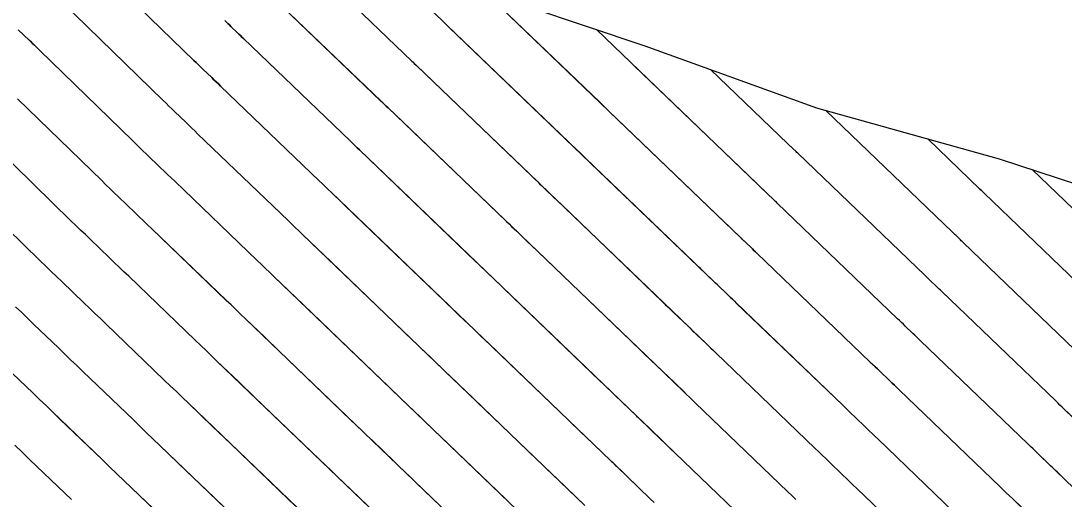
# Model space of a CAD drawing. Extents: x 954385 to 988206, y 1868364 to 1924553.
# Drawn here: x 955807.8 to 955870.1, y 1923079 to 1923107.6 of the extents above; entities that cross this region are included whole.
import ezdxf

# ---------------------------------------------------------------- set-up
doc = ezdxf.new("R2010")
doc.units = 0
for name, color, linetype in [('1', 7, 'Continuous'), ('Ex_Major Contours', 7, 'Continuous'), ('Ex_Minor Contours', 7, 'Continuous'), ('Perimeter', 7, 'Continuous')]:
    doc.layers.add(name, color=color, linetype=linetype)

msp = doc.modelspace()

# ---------------------------------------------------------------- linework, layer by layer
at = {"layer": '1'}
for points in [[(955803.445, 1923120.417), (955814.086, 1923117.093), (955824.423, 1923113.448), (955834.612, 1923109.648), (955845.067, 1923106.129), (955855.334, 1923102.41), (955866.245, 1923099.369), (955876.77, 1923095.923), (955878.024, 1923095.674), (955888.184, 1923093.41), (955899.385, 1923090.673), (955911.335, 1923088.724), (955923.15, 1923086.632), (955934.515, 1923084.068)], [(955823.841, 1923112.242), (955831.162, 1923105.204), (955831.298, 1923105.073), (955831.435, 1923104.942), (955847.705, 1923089.312), (955847.757, 1923089.262), (955847.913, 1923089.111), (955848.739, 1923088.316), (955848.882, 1923088.178), (955849.026, 1923088.04), (955849.169, 1923087.902), (955849.313, 1923087.764), (955855.262, 1923082.047), (955855.469, 1923081.849), (955855.675, 1923081.65), (955855.881, 1923081.452), (955856.087, 1923081.253), (955856.912, 1923080.458), (955857.118, 1923080.26), (955857.325, 1923080.061), (955857.531, 1923079.863), (955857.738, 1923079.664), (955862.979, 1923074.628)], [(955845.634, 1923078.815), (955845.403, 1923079.037), (955845.172, 1923079.26), (955844.941, 1923079.482), (955844.71, 1923079.705), (955843.156, 1923081.201), (955843.1, 1923081.255), (955843.044, 1923081.309), (955826.325, 1923097.371), (955826.147, 1923097.542), (955825.969, 1923097.713), (955825.791, 1923097.884), (955825.613, 1923098.055), (955819.728, 1923103.713), (955819.595, 1923103.841), (955819.462, 1923103.968), (955819.329, 1923104.096), (955819.196, 1923104.224), (955818.665, 1923104.734), (955818.532, 1923104.862), (955818.4, 1923104.99), (955818.267, 1923105.118), (955818.135, 1923105.246), (955811.58, 1923111.627)], [(955828.495, 1923111.929), (955833.012, 1923107.587), (955833.107, 1923107.496), (955833.392, 1923107.222), (955849.259, 1923091.979), (955849.314, 1923091.926), (955850.082, 1923091.186), (955850.196, 1923091.076), (955850.31, 1923090.966), (955850.425, 1923090.856), (955850.539, 1923090.746), (955856.902, 1923084.633), (955857.077, 1923084.464), (955857.253, 1923084.295), (955857.428, 1923084.126), (955857.604, 1923083.957), (955858.305, 1923083.281), (955858.481, 1923083.112), (955858.656, 1923082.943), (955858.832, 1923082.775), (955859.007, 1923082.606), (955864.64, 1923077.193)], [(955854.097, 1923079.005), (955853.86, 1923079.233), (955853.623, 1923079.461), (955848.086, 1923084.781), (955847.914, 1923084.947), (955847.741, 1923085.113), (955847.568, 1923085.279), (955847.396, 1923085.445), (955846.235, 1923086.564), (955846.172, 1923086.624), (955846.151, 1923086.644), (955829.732, 1923102.418), (955829.627, 1923102.519), (955829.522, 1923102.619), (955829.417, 1923102.72), (955829.312, 1923102.821), (955822.47, 1923109.399)], [(955835.511, 1923109.346), (955850.812, 1923094.647), (955850.853, 1923094.607), (955851.425, 1923094.057), (955851.51, 1923093.975), (955851.595, 1923093.893), (955851.68, 1923093.811), (955851.765, 1923093.729), (955858.541, 1923087.219), (955858.686, 1923087.08), (955858.831, 1923086.94), (955858.975, 1923086.801), (955859.12, 1923086.662), (955859.699, 1923086.104), (955859.843, 1923085.965), (955859.988, 1923085.826), (955860.133, 1923085.686), (955860.277, 1923085.547), (955866.302, 1923079.758), (955866.486, 1923079.581), (955866.67, 1923079.404), (955866.855, 1923079.227), (955867.039, 1923079.049), (955881.856, 1923064.773)], [(955841.491, 1923078.641), (955824.621, 1923094.847), (955824.407, 1923095.053), (955824.192, 1923095.259), (955823.978, 1923095.466), (955823.763, 1923095.672), (955818.356, 1923100.87), (955818.185, 1923101.035), (955818.013, 1923101.2), (955817.842, 1923101.365), (955817.67, 1923101.53), (955816.983, 1923102.189), (955816.812, 1923102.354), (955816.641, 1923102.52), (955816.47, 1923102.685), (955816.299, 1923102.851), (955810.254, 1923108.735)], [(955851.983, 1923076.876), (955846.86, 1923081.798), (955846.658, 1923081.992), (955846.456, 1923082.186), (955846.254, 1923082.381), (955846.053, 1923082.575), (955844.696, 1923083.883), (955844.647, 1923083.929), (955844.598, 1923083.976), (955828.028, 1923099.894), (955827.887, 1923100.03), (955827.745, 1923100.166), (955827.604, 1923100.302), (955827.463, 1923100.438), (955821.099, 1923106.556), (955821.005, 1923106.647), (955820.911, 1923106.737), (955820.817, 1923106.827), (955820.723, 1923106.918), (955820.347, 1923107.279), (955820.253, 1923107.37), (955820.159, 1923107.46), (955820.065, 1923107.551), (955819.972, 1923107.642)], [(955807.64, 1923107.086), (955808.285, 1923106.466), (955808.446, 1923106.31), (955808.607, 1923106.155), (955808.768, 1923105.999), (955808.928, 1923105.843), (955814.463, 1923100.456), (955814.672, 1923100.253), (955814.882, 1923100.05), (955815.092, 1923099.847), (955815.302, 1923099.645), (955816.144, 1923098.836), (955816.354, 1923098.634), (955816.565, 1923098.431), (955816.775, 1923098.229), (955816.985, 1923098.027), (955821.913, 1923093.289), (955822.165, 1923093.047), (955822.416, 1923092.806), (955822.667, 1923092.565), (955822.918, 1923092.323), (955839.937, 1923075.974)], [(955883.562, 1923067.295), (955868.583, 1923081.727), (955868.428, 1923081.876), (955868.273, 1923082.025), (955868.118, 1923082.175), (955867.963, 1923082.324), (955861.547, 1923088.489), (955861.433, 1923088.598), (955861.319, 1923088.708), (955861.206, 1923088.818), (955861.092, 1923088.927), (955860.636, 1923089.366), (955860.522, 1923089.476), (955860.408, 1923089.585), (955860.294, 1923089.695), (955860.18, 1923089.804), (955852.991, 1923096.712), (955852.935, 1923096.766), (955852.88, 1923096.819), (955852.824, 1923096.873), (955852.768, 1923096.927), (955852.386, 1923097.295), (955852.366, 1923097.314), (955842.178, 1923107.102)], [(955885.269, 1923069.816), (955870.128, 1923084.405), (955870.002, 1923084.526), (955869.876, 1923084.647), (955869.75, 1923084.768), (955869.624, 1923084.889), (955862.817, 1923091.43), (955862.734, 1923091.51), (955862.651, 1923091.59), (955862.568, 1923091.67), (955862.485, 1923091.75), (955862.152, 1923092.07), (955862.069, 1923092.15), (955861.986, 1923092.23), (955861.903, 1923092.31), (955861.82, 1923092.39), (955854.217, 1923099.695), (955854.164, 1923099.746), (955854.111, 1923099.797), (955853.926, 1923099.976), (955853.628, 1923100.261), (955849.006, 1923104.702)], [(955807.602, 1923102.952), (955812.626, 1923098.061), (955812.874, 1923097.82), (955813.123, 1923097.579), (955813.371, 1923097.339), (955813.62, 1923097.1), (955814.617, 1923096.142), (955814.867, 1923095.902), (955815.116, 1923095.663), (955815.365, 1923095.423), (955815.614, 1923095.184), (955820.064, 1923090.906), (955820.351, 1923090.629), (955820.639, 1923090.353), (955820.927, 1923090.076), (955821.215, 1923089.8), (955838.384, 1923073.306)], [(955871.286, 1923087.454), (955864.087, 1923094.372), (955864.035, 1923094.422), (955863.983, 1923094.472), (955863.93, 1923094.523), (955863.878, 1923094.573), (955863.669, 1923094.775), (955863.616, 1923094.825), (955863.564, 1923094.875), (955863.512, 1923094.926), (955863.459, 1923094.976), (955855.881, 1923102.258)], [(955872.947, 1923090.02), (955865.357, 1923097.313), (955865.293, 1923097.375), (955865.163, 1923097.5), (955865.099, 1923097.562), (955861.981, 1923100.558)], [(955836.83, 1923070.639), (955819.511, 1923087.276), (955819.187, 1923087.588), (955818.863, 1923087.899), (955818.538, 1923088.211), (955818.214, 1923088.523), (955814.243, 1923092.341), (955813.955, 1923092.618), (955813.667, 1923092.894), (955813.379, 1923093.171), (955813.091, 1923093.448), (955811.939, 1923094.555), (955811.651, 1923094.832), (955811.364, 1923095.109), (955811.077, 1923095.387), (955810.79, 1923095.665), (955806.276, 1923100.06)], [(955868.222, 1923098.722), (955874.608, 1923092.585)], [(955804.95, 1923097.168), (955808.954, 1923093.27), (955809.279, 1923092.954), (955809.605, 1923092.639), (955809.931, 1923092.324), (955810.257, 1923092.01), (955811.565, 1923090.754), (955811.891, 1923090.44), (955812.218, 1923090.126), (955812.545, 1923089.812), (955812.872, 1923089.498), (955816.364, 1923086.14), (955816.725, 1923085.793), (955817.086, 1923085.446), (955817.447, 1923085.099), (955817.808, 1923084.752), (955835.277, 1923067.971)], [(955807.481, 1923090.521), (955807.846, 1923090.169), (955808.21, 1923089.817), (955808.576, 1923089.465), (955810.038, 1923088.06), (955810.404, 1923087.709), (955810.769, 1923087.357), (955811.135, 1923087.006), (955811.5, 1923086.655), (955814.515, 1923083.757), (955814.912, 1923083.375), (955815.31, 1923082.993), (955815.707, 1923082.611), (955816.105, 1923082.229), (955833.723, 1923065.303)], [(955806.894, 1923086.92), (955808.512, 1923085.366), (955808.916, 1923084.977), (955809.321, 1923084.589), (955809.725, 1923084.2), (955810.129, 1923083.812), (955812.665, 1923081.374), (955813.099, 1923080.957), (955813.533, 1923080.539), (955813.967, 1923080.122), (955814.401, 1923079.705), (955832.169, 1923062.636)], [(955810.815, 1923078.991), (955808.758, 1923080.968), (955808.315, 1923081.394), (955807.872, 1923081.82), (955807.429, 1923082.246)]]:
    msp.add_lwpolyline(points, dxfattribs=at)
at = {"layer": 'Ex_Major Contours'}
for points in [[(955823.842, 1923112.243), (955831.162, 1923105.204), (955831.23, 1923105.138), (955831.299, 1923105.072), (955831.367, 1923105.007), (955831.435, 1923104.941), (955831.981, 1923104.417), (955838.673, 1923097.99), (955838.791, 1923097.876), (955838.91, 1923097.763), (955839.028, 1923097.649), (955839.146, 1923097.535), (955839.619, 1923097.081), (955839.856, 1923096.853), (955840.093, 1923096.626), (955846.137, 1923090.819), (955846.297, 1923090.665), (955846.458, 1923090.511), (955846.618, 1923090.357), (955846.778, 1923090.203), (955847.706, 1923089.312), (955847.758, 1923089.262), (955847.914, 1923089.112), (955848.739, 1923088.316), (955848.883, 1923088.178), (955849.026, 1923088.04), (955849.17, 1923087.902), (955849.313, 1923087.764), (955855.262, 1923082.047), (955855.469, 1923081.849), (955855.675, 1923081.65), (955855.881, 1923081.452), (955856.088, 1923081.253), (955856.912, 1923080.458), (955857.119, 1923080.26), (955857.325, 1923080.061), (955857.531, 1923079.863), (955857.738, 1923079.664), (955862.979, 1923074.628)], [(955836.771, 1923079.016), (955832.848, 1923082.785), (955832.557, 1923083.064), (955832.267, 1923083.344), (955831.976, 1923083.623), (955831.685, 1923083.902), (955830.523, 1923085.019), (955830.233, 1923085.298), (955829.942, 1923085.577), (955829.651, 1923085.856), (955829.361, 1923086.135), (955824.677, 1923090.634), (955822.918, 1923092.323), (955822.667, 1923092.564), (955822.416, 1923092.806), (955822.165, 1923093.047), (955821.914, 1923093.288), (955816.986, 1923098.027), (955816.775, 1923098.229), (955816.565, 1923098.431), (955816.354, 1923098.634), (955816.144, 1923098.836), (955815.302, 1923099.645), (955815.092, 1923099.847), (955814.882, 1923100.05), (955814.672, 1923100.253), (955814.463, 1923100.456), (955808.928, 1923105.844), (955808.767, 1923106), (955808.607, 1923106.155), (955808.446, 1923106.311), (955808.285, 1923106.466), (955807.64, 1923107.086)], [(955871.286, 1923087.455), (955864.087, 1923094.372), (955864.035, 1923094.422), (955863.983, 1923094.472), (955863.93, 1923094.523), (955863.878, 1923094.573), (955863.669, 1923094.774), (955863.617, 1923094.825), (955863.564, 1923094.875), (955863.512, 1923094.925), (955863.46, 1923094.976), (955855.883, 1923102.257)], [(955806.894, 1923086.92), (955808.512, 1923085.366), (955808.916, 1923084.977), (955809.321, 1923084.589), (955809.725, 1923084.2), (955810.129, 1923083.811), (955812.665, 1923081.373), (955813.099, 1923080.956), (955813.533, 1923080.539), (955813.967, 1923080.122), (955814.401, 1923079.705), (955816.572, 1923077.62)]]:
    msp.add_lwpolyline(points, dxfattribs=at)
at = {"layer": 'Ex_Minor Contours'}
for points in [[(955811.58, 1923111.627), (955818.136, 1923105.247), (955818.268, 1923105.118), (955818.4, 1923104.99), (955818.533, 1923104.862), (955818.665, 1923104.734), (955819.197, 1923104.224), (955819.33, 1923104.096), (955819.462, 1923103.968), (955819.595, 1923103.841), (955819.728, 1923103.713), (955825.613, 1923098.055), (955825.791, 1923097.883), (955825.969, 1923097.712), (955826.147, 1923097.541), (955826.325, 1923097.37), (955827.749, 1923096.002), (955833.086, 1923090.877), (955833.307, 1923090.664), (955833.529, 1923090.451), (955833.751, 1923090.238), (955833.972, 1923090.025), (955834.859, 1923089.173), (955835.081, 1923088.96), (955835.302, 1923088.747), (955835.524, 1923088.535), (955835.746, 1923088.322), (955840.517, 1923083.737), (955840.776, 1923083.489), (955841.034, 1923083.241), (955841.292, 1923082.993), (955841.551, 1923082.745), (955843.045, 1923081.31), (955843.101, 1923081.256), (955843.157, 1923081.202), (955843.324, 1923081.041), (955843.38, 1923080.987), (955844.71, 1923079.705), (955844.941, 1923079.483), (955845.172, 1923079.26), (955845.403, 1923079.038), (955845.634, 1923078.815)], [(955864.641, 1923077.193), (955859.008, 1923082.606), (955858.832, 1923082.775), (955858.657, 1923082.943), (955858.481, 1923083.112), (955858.306, 1923083.281), (955857.604, 1923083.957), (955857.428, 1923084.126), (955857.253, 1923084.295), (955857.077, 1923084.464), (955856.902, 1923084.633), (955850.539, 1923090.747), (955850.425, 1923090.857), (955850.311, 1923090.967), (955850.197, 1923091.077), (955850.082, 1923091.187), (955849.411, 1923091.834), (955849.301, 1923091.94), (955849.259, 1923091.98), (955848.521, 1923092.689), (955848.393, 1923092.812), (955848.265, 1923092.935), (955848.138, 1923093.057), (955848.01, 1923093.18), (955841.542, 1923099.394), (955841.29, 1923099.636), (955840.871, 1923100.039), (955840.703, 1923100.2), (955840.536, 1923100.361), (955833.265, 1923107.343), (955833.107, 1923107.495), (955833.012, 1923107.587), (955828.496, 1923111.929)], [(955822.47, 1923109.399), (955829.313, 1923102.821), (955829.417, 1923102.72), (955829.522, 1923102.619), (955829.627, 1923102.518), (955829.732, 1923102.418), (955830.571, 1923101.612), (955836.811, 1923095.619), (955836.963, 1923095.472), (955837.116, 1923095.325), (955837.269, 1923095.179), (955837.422, 1923095.032), (955838.033, 1923094.445), (955838.338, 1923094.151), (955838.644, 1923093.858), (955844.264, 1923088.459), (955844.457, 1923088.273), (955844.65, 1923088.088), (955844.843, 1923087.902), (955845.036, 1923087.717), (955846.152, 1923086.645), (955846.194, 1923086.605), (955846.236, 1923086.564), (955846.403, 1923086.404), (955847.396, 1923085.446), (955847.569, 1923085.28), (955847.741, 1923085.113), (955847.914, 1923084.947), (955848.087, 1923084.781), (955853.623, 1923079.461), (955853.86, 1923079.233), (955854.097, 1923079.005)], [(955867.958, 1923078.163), (955867.039, 1923079.05), (955866.855, 1923079.227), (955866.671, 1923079.404), (955866.486, 1923079.582), (955866.302, 1923079.759), (955860.278, 1923085.547), (955860.133, 1923085.686), (955859.988, 1923085.826), (955859.843, 1923085.965), (955859.699, 1923086.104), (955859.12, 1923086.662), (955858.975, 1923086.801), (955858.831, 1923086.94), (955858.686, 1923087.079), (955858.541, 1923087.219), (955851.766, 1923093.73), (955851.681, 1923093.812), (955851.596, 1923093.893), (955851.511, 1923093.975), (955851.426, 1923094.057), (955850.916, 1923094.548), (955850.844, 1923094.618), (955850.813, 1923094.647), (955850.263, 1923095.175), (955850.073, 1923095.358), (955849.883, 1923095.541), (955842.991, 1923102.162), (955842.793, 1923102.352), (955842.546, 1923102.589), (955842.398, 1923102.732), (955835.512, 1923109.345)], [(955810.254, 1923108.736), (955816.299, 1923102.851), (955816.47, 1923102.686), (955816.641, 1923102.52), (955816.812, 1923102.355), (955816.984, 1923102.19), (955817.67, 1923101.53), (955817.842, 1923101.365), (955818.014, 1923101.2), (955818.185, 1923101.035), (955818.357, 1923100.87), (955823.763, 1923095.672), (955823.978, 1923095.465), (955824.192, 1923095.259), (955824.407, 1923095.053), (955824.622, 1923094.847), (955826.339, 1923093.198), (955831.223, 1923088.506), (955831.479, 1923088.26), (955831.736, 1923088.014), (955831.992, 1923087.768), (955832.248, 1923087.522), (955833.272, 1923086.538), (955833.528, 1923086.292), (955833.784, 1923086.046), (955834.041, 1923085.799), (955834.297, 1923085.553), (955838.644, 1923081.377), (955838.935, 1923081.097), (955839.226, 1923080.818), (955839.517, 1923080.538), (955839.808, 1923080.259), (955841.492, 1923078.642)], [(955819.972, 1923107.642), (955820.065, 1923107.551), (955820.159, 1923107.46), (955820.253, 1923107.37), (955820.347, 1923107.279), (955820.723, 1923106.918), (955820.817, 1923106.827), (955820.911, 1923106.737), (955821.005, 1923106.647), (955821.099, 1923106.556), (955827.463, 1923100.438), (955827.604, 1923100.302), (955827.746, 1923100.166), (955827.887, 1923100.03), (955828.028, 1923099.894), (955829.16, 1923098.807), (955834.948, 1923093.248), (955835.135, 1923093.068), (955835.323, 1923092.888), (955835.51, 1923092.709), (955835.697, 1923092.529), (955836.446, 1923091.809), (955836.633, 1923091.629), (955836.82, 1923091.449), (955837.007, 1923091.27), (955837.195, 1923091.09), (955842.391, 1923086.098), (955842.616, 1923085.881), (955842.842, 1923085.664), (955843.068, 1923085.448), (955843.293, 1923085.231), (955844.599, 1923083.977), (955844.648, 1923083.93), (955844.696, 1923083.883), (955844.867, 1923083.719), (955844.892, 1923083.695), (955846.053, 1923082.576), (955846.255, 1923082.381), (955846.457, 1923082.187), (955846.659, 1923081.992), (955846.861, 1923081.798), (955851.983, 1923076.876)], [(955870.188, 1923080.181), (955870.092, 1923080.274), (955869.706, 1923080.646), (955869.609, 1923080.739), (955869.513, 1923080.832), (955869.416, 1923080.925), (955869.32, 1923081.018), (955868.583, 1923081.727), (955868.428, 1923081.877), (955868.273, 1923082.026), (955868.118, 1923082.175), (955867.963, 1923082.324), (955861.548, 1923088.489), (955861.434, 1923088.598), (955861.32, 1923088.708), (955861.206, 1923088.817), (955861.092, 1923088.927), (955860.636, 1923089.366), (955860.522, 1923089.475), (955860.409, 1923089.585), (955860.295, 1923089.695), (955860.181, 1923089.804), (955852.992, 1923096.713), (955852.936, 1923096.766), (955852.88, 1923096.82), (955852.824, 1923096.874), (955852.769, 1923096.928), (955852.421, 1923097.263), (955852.367, 1923097.315), (955852.006, 1923097.661), (955851.881, 1923097.781), (955851.756, 1923097.901), (955844.44, 1923104.93), (955844.261, 1923105.102), (955842.18, 1923107.101)], [(955870.681, 1923083.872), (955870.128, 1923084.405), (955870.002, 1923084.526), (955869.876, 1923084.647), (955869.75, 1923084.769), (955869.625, 1923084.889), (955862.817, 1923091.43), (955862.734, 1923091.51), (955862.651, 1923091.59), (955862.568, 1923091.67), (955862.485, 1923091.75), (955862.153, 1923092.07), (955862.069, 1923092.15), (955861.986, 1923092.23), (955861.903, 1923092.31), (955861.82, 1923092.39), (955854.218, 1923099.696), (955854.165, 1923099.747), (955854.112, 1923099.798), (955853.927, 1923099.976), (955853.92, 1923099.983), (955853.689, 1923100.205), (955853.629, 1923100.262), (955849.008, 1923104.701)], [(955834.898, 1923076.655), (955831.399, 1923080.017), (955831.074, 1923080.329), (955830.749, 1923080.642), (955830.424, 1923080.954), (955830.099, 1923081.266), (955828.799, 1923082.516), (955828.474, 1923082.828), (955828.148, 1923083.14), (955827.823, 1923083.452), (955827.498, 1923083.765), (955823.23, 1923087.864), (955822.366, 1923088.694), (955821.215, 1923089.799), (955820.927, 1923090.076), (955820.639, 1923090.352), (955820.352, 1923090.629), (955820.064, 1923090.905), (955815.614, 1923095.184), (955815.365, 1923095.423), (955815.116, 1923095.663), (955814.867, 1923095.902), (955814.618, 1923096.142), (955813.621, 1923097.1), (955813.372, 1923097.34), (955813.123, 1923097.58), (955812.875, 1923097.82), (955812.627, 1923098.061), (955807.602, 1923102.952)], [(955861.982, 1923100.557), (955865.099, 1923097.562), (955865.164, 1923097.499), (955865.293, 1923097.375), (955865.357, 1923097.313), (955872.947, 1923090.02)], [(955828.512, 1923078.631), (955827.074, 1923080.012), (955826.714, 1923080.358), (955826.355, 1923080.703), (955825.995, 1923081.048), (955825.636, 1923081.394), (955821.782, 1923085.095), (955820.809, 1923086.029), (955819.512, 1923087.276), (955819.187, 1923087.587), (955818.863, 1923087.899), (955818.538, 1923088.211), (955818.214, 1923088.522), (955814.243, 1923092.341), (955813.955, 1923092.617), (955813.667, 1923092.894), (955813.379, 1923093.171), (955813.091, 1923093.448), (955811.939, 1923094.555), (955811.651, 1923094.832), (955811.364, 1923095.109), (955811.077, 1923095.387), (955810.79, 1923095.666), (955806.275, 1923100.06)], [(955874.609, 1923092.585), (955868.223, 1923098.722)], [(955824.167, 1923078.644), (955823.773, 1923079.023), (955820.335, 1923082.325), (955819.252, 1923083.365), (955817.808, 1923084.752), (955817.447, 1923085.099), (955817.086, 1923085.446), (955816.725, 1923085.792), (955816.364, 1923086.139), (955812.872, 1923089.498), (955812.545, 1923089.812), (955812.218, 1923090.126), (955811.892, 1923090.44), (955811.565, 1923090.754), (955810.257, 1923092.01), (955809.931, 1923092.324), (955809.605, 1923092.639), (955809.279, 1923092.955), (955808.954, 1923093.27), (955804.949, 1923097.168)], [(955821.911, 1923076.652), (955818.888, 1923079.555), (955817.695, 1923080.701), (955816.105, 1923082.228), (955815.707, 1923082.61), (955815.31, 1923082.992), (955814.912, 1923083.374), (955814.515, 1923083.756), (955811.501, 1923086.654), (955811.135, 1923087.006), (955810.77, 1923087.357), (955810.404, 1923087.709), (955810.038, 1923088.06), (955808.576, 1923089.465), (955808.211, 1923089.817), (955807.846, 1923090.169), (955807.482, 1923090.522)], [(955807.429, 1923082.246), (955807.872, 1923081.82), (955808.315, 1923081.394), (955808.758, 1923080.968), (955810.815, 1923078.99)]]:
    msp.add_lwpolyline(points, dxfattribs=at)
at = {"layer": 'Perimeter'}
msp.add_lwpolyline([(955803.445, 1923120.417), (955814.086, 1923117.093), (955824.423, 1923113.448), (955834.612, 1923109.648), (955845.067, 1923106.129), (955855.334, 1923102.41), (955866.245, 1923099.369), (955876.77, 1923095.923), (955878.024, 1923095.674), (955888.184, 1923093.41), (955899.385, 1923090.673), (955911.335, 1923088.724), (955923.15, 1923086.632), (955934.515, 1923084.068)], dxfattribs=at)

doc.saveas('drawing.dxf')
